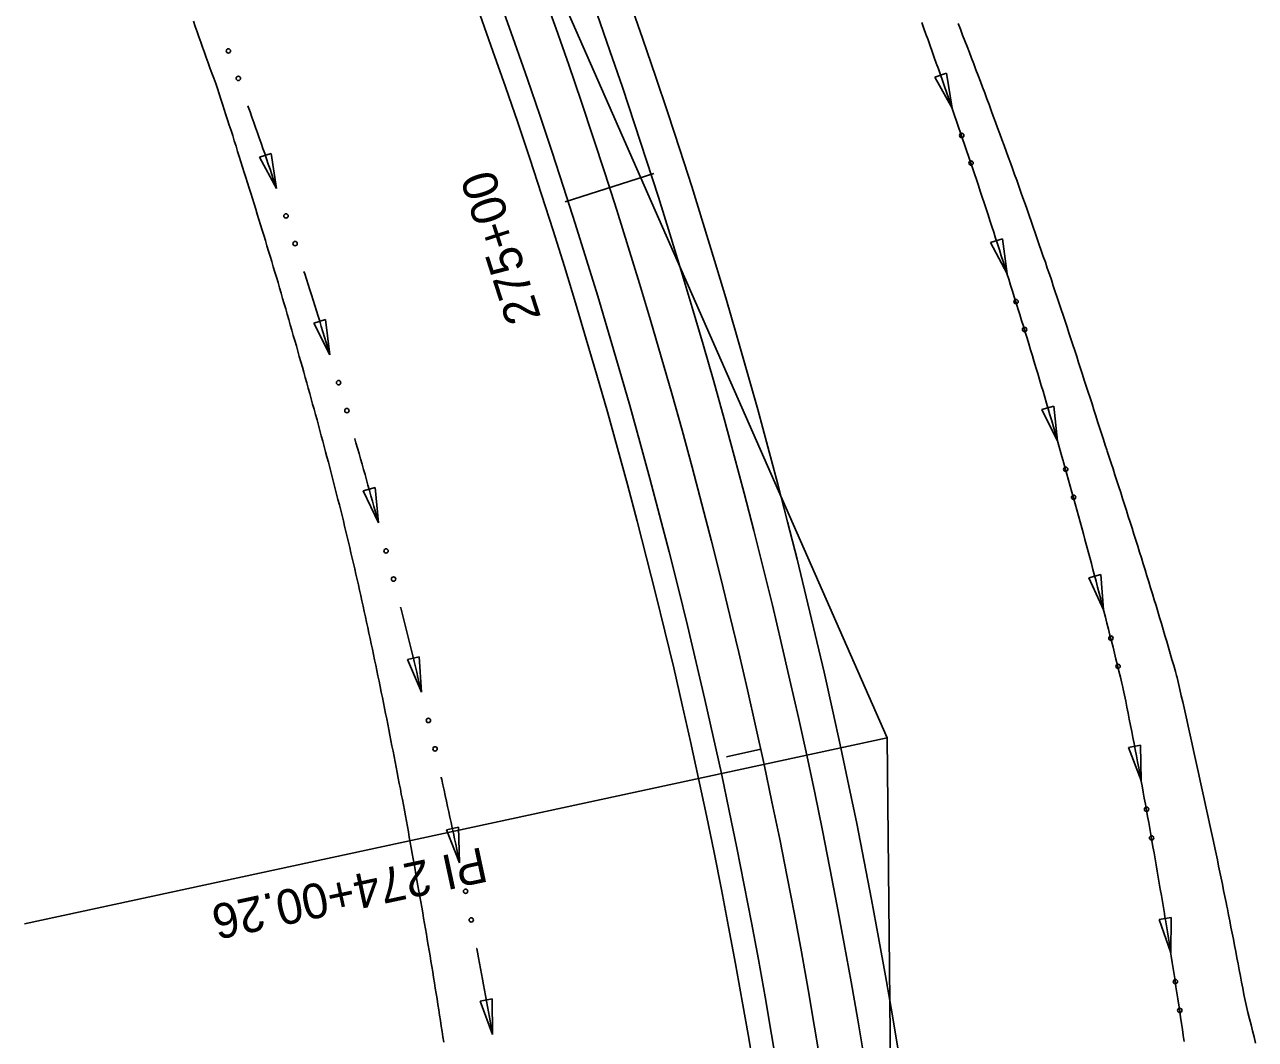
# Model space of a CAD drawing. Extents: x 1611108 to 1749517, y 619561 to 797725.
# Drawn here: x 1713866.4 to 1714077.9, y 759613.5 to 759787.9 of the extents above; entities that cross this region are included whole.
import ezdxf

# ---------------------------------------------------------------- set-up
doc = ezdxf.new("R2010")
doc.units = 0
for name, color, linetype in [('R_Ditch', 7, 'Continuous'), ('R_Horz Alg', 7, 'Continuous'), ('R_Horz Alg Annot', 7, 'Continuous'), ('R_Horz Alg Stationing', 7, 'Continuous'), ('R_Proposed Const Limits', 7, 'Continuous'), ('R_Proposed Road', 7, 'Continuous'), ('R_Proposed_SHLDR', 7, 'Continuous')]:
    doc.layers.add(name, color=color, linetype=linetype)

msp = doc.modelspace()

# ---------------------------------------------------------------- linework, layer by layer
at = {"layer": 'R_Ditch'}
for p, q in [((1714024.77, 759779.56), (1714022.77, 759778.86)), ((1714022.77, 759778.86), (1714025.76, 759773.54)), ((1714025.76, 759773.54), (1714024.77, 759779.56)), ((1713908.73, 759765.75), (1713906.72, 759765.07)), ((1713909.66, 759759.73), (1713908.73, 759765.75)), ((1713906.72, 759765.07), (1713909.66, 759759.73)), ((1714034.39, 759751.07), (1714032.38, 759750.43)), ((1714035.21, 759745.03), (1714034.39, 759751.07)), ((1714032.38, 759750.43), (1714035.21, 759745.03)), ((1713918.09, 759737.18), (1713916.07, 759736.56)), ((1713916.07, 759736.56), (1713918.84, 759731.13)), ((1713918.84, 759731.13), (1713918.09, 759737.18)), ((1714043.24, 759722.33), (1714041.2, 759721.75)), ((1714041.2, 759721.75), (1714043.89, 759716.28)), ((1714043.89, 759716.28), (1714043.24, 759722.33)), ((1713926.58, 759708.33), (1713924.54, 759707.77)), ((1713924.54, 759707.77), (1713927.15, 759702.27)), ((1713927.15, 759702.27), (1713926.58, 759708.33)), ((1714051.29, 759693.37), (1714049.25, 759692.83)), ((1714049.25, 759692.83), (1714051.79, 759687.3)), ((1714051.79, 759687.3), (1714051.29, 759693.37)), ((1713934.19, 759679.24), (1713932.14, 759678.75)), ((1713934.58, 759673.16), (1713934.19, 759679.24)), ((1713932.14, 759678.75), (1713934.58, 759673.16)), ((1714058.16, 759664.06), (1714056.08, 759663.67)), ((1714058.23, 759657.97), (1714058.16, 759664.06)), ((1714056.08, 759663.67), (1714058.23, 759657.97)), ((1713940.92, 759649.94), (1713938.85, 759649.5)), ((1713938.85, 759649.5), (1713941.11, 759643.85)), ((1713941.11, 759643.85), (1713940.92, 759649.94)), ((1714063.42, 759634.46), (1714061.33, 759634.12)), ((1714063.33, 759628.37), (1714063.42, 759634.46)), ((1714061.33, 759634.12), (1714063.33, 759628.37)), ((1713946.74, 759620.44), (1713944.66, 759620.06)), ((1713944.66, 759620.06), (1713946.76, 759614.34)), ((1713946.76, 759614.34), (1713946.74, 759620.44))]:
    msp.add_line(p, q, dxfattribs=at)
for points in [[(1714020.54, 759788.22), (1714020.9, 759787.23), (1714021.26, 759786.24), (1714021.62, 759785.24), (1714021.97, 759784.24), (1714022.33, 759783.25), (1714022.69, 759782.25), (1714023.04, 759781.26), (1714023.4, 759780.26), (1714023.75, 759779.26), (1714024.1, 759778.26), (1714024.45, 759777.26), (1714024.8, 759776.27), (1714025.15, 759775.27), (1714025.5, 759774.27), (1714025.85, 759773.27), (1714026.19, 759772.27), (1714026.54, 759771.27), (1714026.88, 759770.27), (1714027.22, 759769.27), (1714027.57, 759768.26), (1714027.91, 759767.26), (1714028.25, 759766.26), (1714028.59, 759765.26), (1714028.93, 759764.25), (1714029.26, 759763.25), (1714029.6, 759762.25), (1714029.94, 759761.24), (1714030.27, 759760.24), (1714030.6, 759759.24), (1714030.94, 759758.23), (1714031.27, 759757.23), (1714031.6, 759756.22), (1714031.93, 759755.21), (1714032.26, 759754.21), (1714032.59, 759753.2), (1714032.91, 759752.19), (1714033.24, 759751.19), (1714033.57, 759750.18), (1714033.89, 759749.17), (1714034.21, 759748.16), (1714034.54, 759747.15), (1714034.86, 759746.14), (1714035.18, 759745.13), (1714035.5, 759744.12), (1714035.81, 759743.11), (1714036.13, 759742.1), (1714036.45, 759741.09), (1714036.76, 759740.08), (1714037.08, 759739.07), (1714037.39, 759738.06), (1714037.7, 759737.05), (1714038.02, 759736.04), (1714038.33, 759735.02), (1714038.64, 759734.01), (1714038.95, 759733), (1714039.25, 759731.98), (1714039.56, 759730.97), (1714039.87, 759729.95), (1714040.17, 759728.94), (1714040.48, 759727.92), (1714040.78, 759726.91), (1714041.08, 759725.89), (1714041.38, 759724.88), (1714041.68, 759723.86), (1714041.98, 759722.85), (1714042.28, 759721.83), (1714042.58, 759720.81), (1714042.87, 759719.79), (1714043.17, 759718.78), (1714043.46, 759717.76), (1714043.75, 759716.74), (1714044.05, 759715.72), (1714044.34, 759714.7), (1714044.63, 759713.68), (1714044.85, 759712.91), (1714044.92, 759712.66), (1714045.21, 759711.64), (1714045.49, 759710.62), (1714045.78, 759709.6), (1714046.07, 759708.58), (1714046.35, 759707.56), (1714046.63, 759706.54), (1714046.92, 759705.52), (1714047.2, 759704.5), (1714047.48, 759703.47), (1714047.76, 759702.45), (1714048.04, 759701.43), (1714048.32, 759700.4), (1714048.59, 759699.38), (1714048.87, 759698.36), (1714049.14, 759697.33), (1714049.42, 759696.31), (1714049.69, 759695.28), (1714049.96, 759694.26), (1714050.23, 759693.23), (1714050.5, 759692.21), (1714050.77, 759691.18), (1714051.04, 759690.16), (1714051.31, 759689.13), (1714051.57, 759688.1), (1714051.84, 759687.08), (1714052.1, 759686.05), (1714052.36, 759685.02), (1714052.63, 759683.99), (1714052.89, 759682.97), (1714053.15, 759681.94), (1714053.41, 759680.91), (1714053.66, 759679.88), (1714053.92, 759678.85), (1714054.18, 759677.82), (1714054.43, 759676.79), (1714054.69, 759675.76), (1714054.94, 759674.73), (1714055.11, 759674.05), (1714055.18, 759673.7), (1714055.39, 759672.66), (1714055.59, 759671.62), (1714055.8, 759670.58), (1714056.01, 759669.54), (1714056.21, 759668.5), (1714056.42, 759667.46), (1714056.62, 759666.41), (1714056.82, 759665.37), (1714057.02, 759664.33), (1714057.22, 759663.29), (1714057.42, 759662.25), (1714057.62, 759661.21), (1714057.82, 759660.16), (1714058.01, 759659.12), (1714058.21, 759658.08), (1714058.4, 759657.04), (1714058.59, 759656), (1714058.78, 759654.95), (1714058.98, 759653.91), (1714059.17, 759652.87), (1714059.35, 759651.82), (1714059.54, 759650.78), (1714059.73, 759649.74), (1714059.92, 759648.69), (1714060.1, 759647.65), (1714060.28, 759646.6), (1714060.47, 759645.56), (1714060.65, 759644.51), (1714060.83, 759643.47), (1714061.01, 759642.42), (1714061.19, 759641.38), (1714061.37, 759640.33), (1714061.54, 759639.29), (1714061.72, 759638.24), (1714061.89, 759637.2), (1714062.07, 759636.15), (1714062.24, 759635.11), (1714062.34, 759634.52), (1714062.41, 759634.06), (1714062.58, 759633.01), (1714062.75, 759631.97), (1714062.92, 759630.92), (1714063.09, 759629.87), (1714063.25, 759628.83), (1714063.42, 759627.78), (1714063.59, 759626.73), (1714063.75, 759625.69), (1714063.91, 759624.64), (1714064.07, 759623.59), (1714064.23, 759622.54), (1714064.39, 759621.49), (1714064.55, 759620.45), (1714064.71, 759619.4), (1714064.87, 759618.35), (1714065.02, 759617.3), (1714065.18, 759616.25), (1714065.33, 759615.2), (1714065.48, 759614.16), (1714065.63, 759613.11)], [(1714020.72, 759787.71), (1714020.74, 759787.68)], [(1714020.74, 759787.68), (1714020.9, 759787.23), (1714021.26, 759786.24), (1714021.62, 759785.24), (1714021.97, 759784.24), (1714022.33, 759783.25), (1714022.69, 759782.25), (1714023.04, 759781.26), (1714023.4, 759780.26), (1714023.75, 759779.26), (1714024.1, 759778.26), (1714024.45, 759777.26), (1714024.8, 759776.27), (1714025.15, 759775.27), (1714025.5, 759774.27), (1714025.75, 759773.54)], [(1713904.74, 759773.94), (1713904.75, 759773.9)], [(1713904.75, 759773.9), (1713904.8, 759773.76), (1713905.12, 759772.87), (1713905.43, 759771.98), (1713905.75, 759771.08), (1713906.06, 759770.19), (1713906.37, 759769.29), (1713906.69, 759768.4), (1713907, 759767.5), (1713907.31, 759766.61), (1713907.62, 759765.71), (1713907.93, 759764.82), (1713908.23, 759763.92), (1713908.54, 759763.02), (1713908.85, 759762.13), (1713909.15, 759761.23), (1713909.46, 759760.33), (1713909.66, 759759.73)], [(1714030.57, 759759.34), (1714030.58, 759759.3)], [(1714030.58, 759759.3), (1714030.6, 759759.24), (1714030.94, 759758.23), (1714031.27, 759757.23), (1714031.6, 759756.22), (1714031.93, 759755.21), (1714032.26, 759754.21), (1714032.59, 759753.2), (1714032.91, 759752.19), (1714033.24, 759751.19), (1714033.57, 759750.18), (1714033.89, 759749.17), (1714034.21, 759748.16), (1714034.54, 759747.15), (1714034.86, 759746.14), (1714035.18, 759745.13), (1714035.21, 759745.03)], [(1713914.35, 759745.48), (1713914.36, 759745.45)], [(1713914.36, 759745.45), (1713914.5, 759745.03), (1713914.79, 759744.13), (1713915.08, 759743.22), (1713915.36, 759742.32), (1713915.65, 759741.42), (1713915.93, 759740.51), (1713916.22, 759739.61), (1713916.5, 759738.7), (1713916.79, 759737.8), (1713917.07, 759736.9), (1713917.35, 759735.99), (1713917.63, 759735.08), (1713917.91, 759734.18), (1713918.19, 759733.27), (1713918.46, 759732.37), (1713918.74, 759731.46), (1713918.84, 759731.13)], [(1714039.64, 759730.7), (1714039.65, 759730.67)], [(1714039.65, 759730.67), (1714039.87, 759729.95), (1714040.17, 759728.94), (1714040.48, 759727.92), (1714040.78, 759726.91), (1714041.08, 759725.89), (1714041.38, 759724.88), (1714041.68, 759723.86), (1714041.98, 759722.85), (1714042.28, 759721.83), (1714042.58, 759720.81), (1714042.87, 759719.79), (1714043.17, 759718.78), (1714043.46, 759717.76), (1714043.75, 759716.74), (1714043.89, 759716.28)], [(1713923.1, 759716.75), (1713923.11, 759716.71)], [(1713923.11, 759716.71), (1713923.31, 759716.01), (1713923.57, 759715.1), (1713923.83, 759714.19), (1713924.09, 759713.28), (1713924.35, 759712.37), (1713924.61, 759711.45), (1713924.86, 759710.54), (1713925.12, 759709.63), (1713925.37, 759708.72), (1713925.63, 759707.8), (1713925.88, 759706.89), (1713926.13, 759705.98), (1713926.39, 759705.06), (1713926.64, 759704.15), (1713926.89, 759703.23), (1713927.13, 759702.32), (1713927.15, 759702.27)], [(1714047.93, 759701.83), (1714047.94, 759701.79)], [(1714047.94, 759701.79), (1714048.04, 759701.43), (1714048.32, 759700.4), (1714048.59, 759699.38), (1714048.87, 759698.36), (1714049.14, 759697.33), (1714049.42, 759696.31), (1714049.69, 759695.28), (1714049.96, 759694.26), (1714050.23, 759693.23), (1714050.5, 759692.21), (1714050.77, 759691.18), (1714051.04, 759690.16), (1714051.31, 759689.13), (1714051.57, 759688.1), (1714051.78, 759687.29)], [(1713930.97, 759687.76), (1713930.98, 759687.72)], [(1713930.98, 759687.72), (1713930.99, 759687.66), (1713931.23, 759686.74), (1713931.46, 759685.82), (1713931.69, 759684.9), (1713931.92, 759683.98), (1713932.15, 759683.06), (1713932.38, 759682.14), (1713932.61, 759681.22), (1713932.84, 759680.31), (1713933.07, 759679.38), (1713933.29, 759678.46), (1713933.52, 759677.54), (1713933.74, 759676.62), (1713933.96, 759675.7), (1713934.19, 759674.78), (1713934.41, 759673.86), (1713934.57, 759673.16)], [(1714055.37, 759672.73), (1714055.38, 759672.7)], [(1714055.38, 759672.7), (1714055.39, 759672.66), (1714055.59, 759671.62), (1714055.8, 759670.58), (1714056.01, 759669.54), (1714056.21, 759668.5), (1714056.42, 759667.46), (1714056.62, 759666.41), (1714056.82, 759665.37), (1714057.02, 759664.33), (1714057.22, 759663.29), (1714057.42, 759662.25), (1714057.62, 759661.21), (1714057.82, 759660.16), (1714058.01, 759659.12), (1714058.21, 759658.08), (1714058.23, 759657.97)], [(1713937.95, 759658.55), (1713937.96, 759658.51)], [(1713937.96, 759658.51), (1713938.04, 759658.17), (1713938.24, 759657.24), (1713938.44, 759656.32), (1713938.65, 759655.39), (1713938.85, 759654.46), (1713939.05, 759653.54), (1713939.25, 759652.61), (1713939.45, 759651.69), (1713939.65, 759650.76), (1713939.85, 759649.83), (1713940.05, 759648.91), (1713940.25, 759647.98), (1713940.44, 759647.05), (1713940.64, 759646.13), (1713940.83, 759645.2), (1713941.02, 759644.27), (1713941.11, 759643.84)], [(1714060.87, 759643.2), (1714060.88, 759643.17)], [(1714060.88, 759643.17), (1714061.01, 759642.42), (1714061.19, 759641.38), (1714061.37, 759640.33), (1714061.54, 759639.29), (1714061.72, 759638.24), (1714061.89, 759637.2), (1714062.07, 759636.15), (1714062.24, 759635.11), (1714062.34, 759634.52), (1714062.41, 759634.06), (1714062.58, 759633.01), (1714062.75, 759631.97), (1714062.92, 759630.92), (1714063.09, 759629.87), (1714063.25, 759628.83), (1714063.33, 759628.37)], [(1713944.04, 759629.13), (1713944.05, 759629.1)], [(1713944.05, 759629.1), (1713944.17, 759628.47), (1713944.34, 759627.54), (1713944.52, 759626.61), (1713944.69, 759625.68), (1713944.87, 759624.75), (1713945.04, 759623.82), (1713945.21, 759622.89), (1713945.39, 759621.95), (1713945.56, 759621.02), (1713945.73, 759620.09), (1713945.9, 759619.16), (1713946.06, 759618.23), (1713946.23, 759617.29), (1713946.4, 759616.36), (1713946.56, 759615.43), (1713946.73, 759614.49), (1713946.75, 759614.34)], [(1714065.57, 759613.54), (1714065.58, 759613.5)]]:
    msp.add_lwpolyline(points, dxfattribs=at)
for centre in [(1713901.38, 759783.35), (1713903.09, 759778.64), (1714027.41, 759768.82), (1714029.02, 759764.08), (1713911.28, 759755), (1713912.85, 759750.24), (1714036.74, 759740.27), (1714038.22, 759735.48), (1713920.32, 759726.35), (1713921.74, 759721.55), (1714045.29, 759711.47), (1714046.64, 759706.65), (1713928.48, 759697.44), (1713929.76, 759692.6), (1714053.05, 759682.45), (1714054.27, 759677.59), (1713935.76, 759668.3), (1713936.89, 759663.42), (1714059.17, 759653.05), (1714060.05, 759648.12), (1713942.15, 759638.95), (1713943.13, 759634.03), (1714064.14, 759623.43), (1714064.89, 759618.47)]:
    msp.add_circle(centre, 0.375, dxfattribs=at)
at = {"layer": 'R_Horz Alg'}
msp.add_arc((1712975.11, 759441.13), 1041.74, 0.59167, 23.75, dxfattribs=at)
at = {"layer": 'R_Horz Alg Annot'}
for p, q in [((1713928.63, 759860.69), (1714014.59, 759665.32)), ((1714014.59, 759665.32), (1714016.8, 759451.89))]:
    msp.add_line(p, q, dxfattribs=at)
msp.add_lwpolyline([(1714014.59, 759665.32), (1713866.36, 759633.35)], dxfattribs=at)
at = {"layer": 'R_Horz Alg Stationing'}
for points in [[(1713959.27, 759757.43), (1713974.51, 759762.32)], [(1713987.01, 759662.07), (1713992.87, 759663.35)]]:
    msp.add_lwpolyline(points, dxfattribs=at)
at = {"layer": 'R_Proposed Const Limits'}
for points in [[(1713938.39, 759613.01), (1713938.25, 759613.94), (1713938.1, 759614.86), (1713937.96, 759615.79), (1713937.82, 759616.72), (1713937.68, 759617.65), (1713937.53, 759618.58), (1713937.39, 759619.51), (1713937.24, 759620.44), (1713937.09, 759621.36), (1713936.94, 759622.29), (1713936.79, 759623.22), (1713936.64, 759624.15), (1713936.49, 759625.08), (1713936.34, 759626), (1713936.19, 759626.93), (1713936.03, 759627.86), (1713935.88, 759628.79), (1713935.72, 759629.71), (1713935.57, 759630.64), (1713935.41, 759631.57), (1713935.25, 759632.49), (1713935.09, 759633.42), (1713934.93, 759634.35), (1713934.77, 759635.27), (1713934.61, 759636.2), (1713934.45, 759637.12), (1713934.28, 759638.05), (1713934.12, 759638.98), (1713933.95, 759639.9), (1713933.79, 759640.83), (1713933.62, 759641.75), (1713933.46, 759642.68), (1713933.3, 759643.61), (1713933.14, 759644.53), (1713932.97, 759645.46), (1713932.81, 759646.39), (1713932.64, 759647.31), (1713932.47, 759648.24), (1713932.31, 759649.16), (1713932.14, 759650.09), (1713931.97, 759651.01), (1713931.8, 759651.94), (1713931.62, 759652.86), (1713931.45, 759653.79), (1713931.28, 759654.71), (1713931.1, 759655.64), (1713930.93, 759656.56), (1713930.75, 759657.49), (1713930.58, 759658.41), (1713930.4, 759659.34), (1713930.22, 759660.26), (1713930.04, 759661.18), (1713929.86, 759662.11), (1713929.68, 759663.03), (1713929.49, 759663.96), (1713929.31, 759664.88), (1713929.13, 759665.8), (1713928.95, 759666.73), (1713928.77, 759667.65), (1713928.59, 759668.57), (1713928.4, 759669.5), (1713928.22, 759670.42), (1713928.03, 759671.34), (1713927.84, 759672.27), (1713927.66, 759673.19), (1713927.47, 759674.11), (1713927.28, 759675.04), (1713927.09, 759675.96), (1713926.9, 759676.88), (1713926.71, 759677.8), (1713926.51, 759678.73), (1713926.32, 759679.65), (1713926.12, 759680.57), (1713925.93, 759681.49), (1713925.73, 759682.41), (1713925.53, 759683.33), (1713925.34, 759684.25), (1713925.14, 759685.17), (1713924.94, 759686.1), (1713924.73, 759687.02), (1713924.53, 759687.94), (1713924.33, 759688.86), (1713924.13, 759689.78), (1713923.92, 759690.7), (1713923.72, 759691.62), (1713923.51, 759692.54), (1713923.3, 759693.46), (1713923.09, 759694.37), (1713922.87, 759695.29), (1713922.66, 759696.21), (1713922.45, 759697.13), (1713922.23, 759698.04), (1713922.01, 759698.96), (1713921.8, 759699.88), (1713921.58, 759700.8), (1713921.36, 759701.71), (1713921.14, 759702.63), (1713920.91, 759703.54), (1713920.68, 759704.46), (1713920.45, 759705.37), (1713920.21, 759706.28), (1713919.98, 759707.2), (1713919.74, 759708.11), (1713919.51, 759709.02), (1713919.27, 759709.93), (1713919.03, 759710.85), (1713918.8, 759711.76), (1713918.56, 759712.67), (1713918.31, 759713.58), (1713918.07, 759714.49), (1713917.83, 759715.4), (1713917.59, 759716.31), (1713917.34, 759717.23), (1713917.1, 759718.14), (1713916.85, 759719.05), (1713916.61, 759719.96), (1713916.36, 759720.87), (1713916.11, 759721.78), (1713915.86, 759722.68), (1713915.61, 759723.59), (1713915.36, 759724.5), (1713915.11, 759725.41), (1713914.85, 759726.32), (1713914.6, 759727.23), (1713914.34, 759728.14), (1713914.09, 759729.04), (1713913.83, 759729.95), (1713913.57, 759730.86), (1713913.32, 759731.76), (1713913.06, 759732.67), (1713912.8, 759733.58), (1713912.54, 759734.48), (1713912.28, 759735.39), (1713912.02, 759736.3), (1713911.76, 759737.2), (1713911.5, 759738.11), (1713911.23, 759739.02), (1713910.97, 759739.92), (1713910.7, 759740.83), (1713910.44, 759741.73), (1713910.17, 759742.64), (1713909.91, 759743.54), (1713909.64, 759744.45), (1713909.37, 759745.35), (1713909.1, 759746.26), (1713908.83, 759747.16), (1713908.56, 759748.06), (1713908.28, 759748.97), (1713908.01, 759749.87), (1713907.74, 759750.77), (1713907.46, 759751.68), (1713907.18, 759752.58), (1713906.91, 759753.48), (1713906.63, 759754.38), (1713906.35, 759755.28), (1713906.07, 759756.18), (1713905.79, 759757.09), (1713905.51, 759757.99), (1713905.23, 759758.89), (1713904.94, 759759.79), (1713904.66, 759760.69), (1713904.38, 759761.59), (1713904.1, 759762.49), (1713903.82, 759763.39), (1713903.54, 759764.29), (1713903.26, 759765.19), (1713902.97, 759766.1), (1713902.69, 759767), (1713902.4, 759767.9), (1713902.12, 759768.8), (1713901.83, 759769.7), (1713901.54, 759770.59), (1713901.25, 759771.49), (1713900.96, 759772.39), (1713900.67, 759773.29), (1713900.38, 759774.19), (1713900.09, 759775.09), (1713899.8, 759775.99), (1713899.5, 759776.88), (1713899.2, 759777.78), (1713898.85, 759778.65), (1713898.52, 759779.54), (1713898.21, 759780.43), (1713897.89, 759781.32), (1713897.58, 759782.21), (1713897.26, 759783.1), (1713896.95, 759783.99), (1713896.63, 759784.88), (1713896.31, 759785.77), (1713895.99, 759786.66), (1713895.69, 759787.55), (1713895.39, 759788.45)], [(1714077.88, 759612.87), (1714077.64, 759613.92), (1714077.38, 759614.96), (1714077.13, 759616), (1714076.87, 759617.05), (1714076.6, 759618.09), (1714076.34, 759619.13), (1714076.1, 759620.18), (1714075.9, 759621.23), (1714075.71, 759622.28), (1714075.51, 759623.33), (1714075.31, 759624.39), (1714075.11, 759625.44), (1714074.91, 759626.49), (1714074.71, 759627.54), (1714074.51, 759628.59), (1714074.3, 759629.65), (1714074.1, 759630.7), (1714073.89, 759631.75), (1714073.68, 759632.8), (1714073.48, 759633.85), (1714073.27, 759634.9), (1714073.06, 759635.95), (1714072.97, 759636.41), (1714072.85, 759637), (1714072.64, 759638.05), (1714072.42, 759639.1), (1714072.21, 759640.15), (1714071.99, 759641.19), (1714071.78, 759642.24), (1714071.56, 759643.29), (1714071.34, 759644.34), (1714071.12, 759645.39), (1714070.9, 759646.43), (1714070.68, 759647.48), (1714070.46, 759648.53), (1714070.23, 759649.58), (1714070.01, 759650.62), (1714069.78, 759651.67), (1714069.56, 759652.72), (1714069.33, 759653.76), (1714069.1, 759654.81), (1714068.87, 759655.85), (1714068.64, 759656.9), (1714068.41, 759657.94), (1714068.18, 759658.99), (1714067.94, 759660.03), (1714067.71, 759661.07), (1714067.47, 759662.12), (1714067.25, 759663.16), (1714067.02, 759664.21), (1714066.79, 759665.25), (1714066.56, 759666.3), (1714066.33, 759667.34), (1714066.09, 759668.39), (1714065.86, 759669.43), (1714065.62, 759670.48), (1714065.39, 759671.52), (1714065.15, 759672.56), (1714064.91, 759673.61), (1714064.68, 759674.65), (1714064.43, 759675.69), (1714064.34, 759676.04), (1714064.14, 759676.72), (1714063.84, 759677.75), (1714063.54, 759678.78), (1714063.24, 759679.81), (1714062.94, 759680.84), (1714062.64, 759681.87), (1714062.33, 759682.89), (1714062.03, 759683.92), (1714061.72, 759684.95), (1714061.41, 759685.97), (1714061.11, 759687), (1714060.8, 759688.03), (1714060.49, 759689.05), (1714060.18, 759690.08), (1714059.86, 759691.1), (1714059.55, 759692.13), (1714059.24, 759693.15), (1714058.92, 759694.17), (1714058.6, 759695.2), (1714058.29, 759696.22), (1714057.97, 759697.24), (1714057.65, 759698.26), (1714057.33, 759699.29), (1714057.01, 759700.31), (1714056.69, 759701.33), (1714056.36, 759702.35), (1714056.04, 759703.37), (1714055.72, 759704.39), (1714055.39, 759705.41), (1714055.06, 759706.43), (1714054.73, 759707.45), (1714054.41, 759708.46), (1714054.08, 759709.48), (1714053.74, 759710.5), (1714053.41, 759711.52), (1714053.08, 759712.53), (1714052.75, 759713.55), (1714052.41, 759714.57), (1714052.33, 759714.81), (1714052.08, 759715.58), (1714051.75, 759716.6), (1714051.42, 759717.62), (1714051.1, 759718.63), (1714050.77, 759719.65), (1714050.45, 759720.67), (1714050.12, 759721.69), (1714049.8, 759722.7), (1714049.47, 759723.72), (1714049.14, 759724.74), (1714048.81, 759725.75), (1714048.48, 759726.77), (1714048.15, 759727.78), (1714047.82, 759728.8), (1714047.5, 759729.82), (1714047.17, 759730.83), (1714046.84, 759731.85), (1714046.51, 759732.86), (1714046.18, 759733.87), (1714045.84, 759734.89), (1714045.51, 759735.9), (1714045.18, 759736.92), (1714044.84, 759737.93), (1714044.5, 759738.94), (1714044.17, 759739.95), (1714043.83, 759740.97), (1714043.49, 759741.98), (1714043.15, 759742.99), (1714042.81, 759744), (1714042.47, 759745.01), (1714042.12, 759746.02), (1714041.78, 759747.03), (1714041.43, 759748.04), (1714041.09, 759749.05), (1714040.74, 759750.05), (1714040.39, 759751.06), (1714040.04, 759752.07), (1714039.69, 759753.08), (1714039.34, 759754.08), (1714038.99, 759755.09), (1714038.64, 759756.1), (1714038.29, 759757.1), (1714037.93, 759758.11), (1714037.57, 759759.11), (1714037.21, 759760.12), (1714036.86, 759761.12), (1714036.5, 759762.12), (1714036.13, 759763.13), (1714035.77, 759764.13), (1714035.41, 759765.13), (1714035.05, 759766.13), (1714034.68, 759767.13), (1714034.31, 759768.13), (1714033.95, 759769.13), (1714033.58, 759770.13), (1714033.21, 759771.13), (1714032.84, 759772.13), (1714032.47, 759773.13), (1714032.1, 759774.13), (1714031.73, 759775.13), (1714031.36, 759776.13), (1714030.98, 759777.12), (1714030.61, 759778.12), (1714030.23, 759779.12), (1714029.85, 759780.11), (1714029.48, 759781.11), (1714029.1, 759782.1), (1714028.72, 759783.1), (1714028.34, 759784.09), (1714027.96, 759785.09), (1714027.57, 759786.08), (1714027.19, 759787.07), (1714026.81, 759788.06)]]:
    msp.add_lwpolyline(points, dxfattribs=at)
at = {"layer": 'R_Proposed Road'}
for radius in [1049.24, 1034.24]:
    msp.add_arc((1712975.11, 759441.13), radius, 0.59167, 23.75, dxfattribs=at)
at = {"layer": 'R_Proposed_SHLDR'}
for radius in [1055.24, 1030.24]:
    msp.add_arc((1712975.11, 759441.13), radius, 0.59167, 23.75, dxfattribs=at)

# ---------------------------------------------------------------- texts
at = {"layer": 'R_Horz Alg Annot'}
msp.add_text('PI 274+00.26', height=6, rotation=192.1708, dxfattribs=at).set_placement((1713945.04, 759646.57))
at = {"layer": 'R_Horz Alg Stationing'}
msp.add_text('275+00', height=6, rotation=107.8169, dxfattribs=at).set_placement((1713955.15, 759737.57))

doc.saveas('drawing.dxf')
